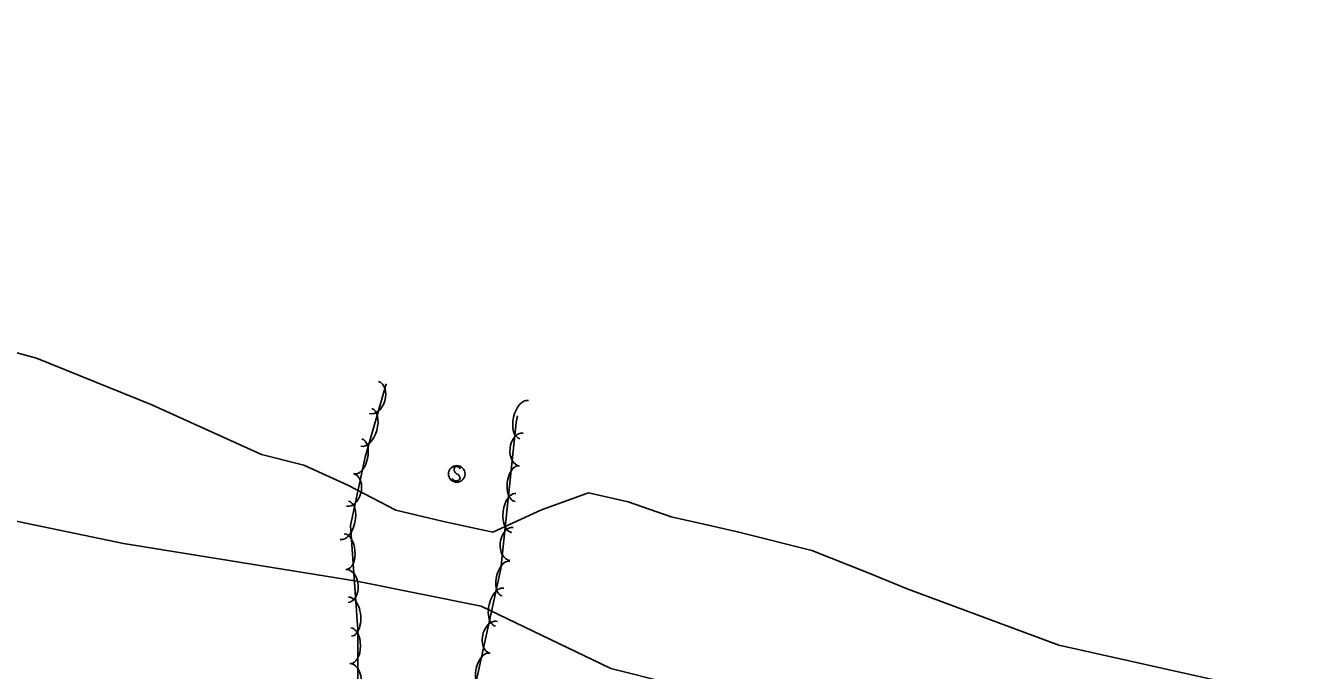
# Model space of a CAD drawing. Extents: x 1441650 to 1491889, y 345904 to 358319.
# Drawn here: x 1477081.5 to 1477468.7, y 347239.1 to 347432.2 of the extents above; entities that cross this region are included whole.
import ezdxf

# ---------------------------------------------------------------- set-up
doc = ezdxf.new("R2010")
doc.units = 0
for name, color, linetype in [('S_SIGN', 7, 'Continuous'), ('S_STREAM', 7, 'Continuous'), ('S_TREE', 7, 'Continuous')]:
    doc.layers.add(name, color=color, linetype=linetype)

msp = doc.modelspace()

# ---------------------------------------------------------------- linework, layer by layer
at = {"layer": 'S_SIGN'}
msp.add_circle((1477210.61, 347297.93), 2.49, dxfattribs=at)
for centre, radius, start, end in [((1477211.29, 347299.25), 1.5, 167.1196, 241.9813), ((1477210.68, 347299.19), 0.95, 16.5258, 156.8957), ((1477210.19, 347296.58), 1.4, 358.6529, 73.7063), ((1477210.45, 347297.1), 1.28, 204.641, 335.359)]:
    msp.add_arc(centre, radius, start, end, dxfattribs=at)
at = {"layer": 'S_STREAM'}
for points in [[(1476506.57, 347432.2), (1476556.36, 347416.32), (1476577.06, 347407.79), (1476600.07, 347401.52), (1476630.48, 347394.74), (1476700.49, 347374.55), (1476718.42, 347367.7), (1476745.16, 347360.81), (1476781.21, 347351.05), (1476865.99, 347335.16), (1476909.59, 347323.35), (1476971.97, 347305.38), (1477030.55, 347293.76), (1477110.8, 347277.04), (1477180.66, 347265.8), (1477217.94, 347258.33), (1477256.74, 347239.58), (1477326.7, 347222.03), (1477419.8, 347198.07), (1477472.59, 347185.56), (1477520.85, 347174.64), (1477576.79, 347161.33)], [(1477507.26, 347223.29), (1477456.17, 347232.12), (1477432.19, 347237.46), (1477391.01, 347246.64), (1477345.54, 347263.51), (1477333.91, 347268.33), (1477317.03, 347275.01), (1477294.73, 347280.61), (1477286.85, 347282.38), (1477274.88, 347285.07), (1477261.93, 347289.6), (1477250.08, 347292.26), (1477235.97, 347287.14), (1477221.44, 347280.45), (1477206.67, 347283.68), (1477192.36, 347287.06), (1477177.96, 347294.57), (1477164.76, 347300.54), (1477152.13, 347303.72), (1477119.26, 347318.61), (1477084.69, 347332.57), (1477030.05, 347347.5)]]:
    msp.add_lwpolyline(points, dxfattribs=at)
at = {"layer": 'S_TREE'}
for points in [[(1477189.5, 347324.92), (1477183.19, 347303), (1477178.79, 347282.52), (1477181.02, 347251.22), (1477180.94, 347233.24), (1477177.74, 347219.44), (1477166.67, 347215.57), (1477037.56, 347243.95), (1476970.81, 347258.17), (1476861.73, 347287.25), (1476725.17, 347319.16), (1476613.54, 347349.66), (1476568.05, 347353.09), (1476553.67, 347356.33), (1476538.9, 347367.38)], [(1477508.11, 347131.43), (1477373.2, 347161.76), (1477219.95, 347202.74), (1477212.65, 347219.09), (1477217.08, 347238.96), (1477223.83, 347269.47), (1477228.41, 347313.31), (1477228.86, 347315.33)]]:
    msp.add_lwpolyline(points, dxfattribs=at)
for centre, major_axis, ratio, start_param, end_param in [((1477185.84, 347320.82), (1.37, 4.76), 0.685311, 3.141593, 6.283185), ((1477230.78, 347314.2), (-1.28, -5.73), 0.550012, 3.141593, 6.283185), ((1477183.53, 347311.85), (1.62, 5.64), 0.55008, 3.141593, 6.283185), ((1477229.96, 347305.23), (-0.52, -4.93), 0.685153, 3.14146, 6.283052), ((1477181.06, 347303.18), (1.12, 5.23), 0.540699, 3.141597, 6.283189), ((1477178.64, 347293.16), (1.04, 4.85), 0.68531, 3.141599, 6.283192), ((1477228.63, 347295.01), (-0.56, -5.32), 0.540575, 3.141514, 6.283107), ((1477176.95, 347284.06), (1.23, 5.74), 0.55008, 3.141597, 6.283189), ((1477227.71, 347286.19), (-0.61, -5.84), 0.549953, 3.141511, 6.283104), ((1477227.01, 347276.95), (-0.52, -4.93), 0.685153, 3.14146, 6.283052), ((1477177.23, 347274.64), (-0.38, 5.33), 0.540677, 3.141598, 6.28319), ((1477225.36, 347266.56), (-1.14, -5.18), 0.544814, 3.140083, 6.281676), ((1477177.7, 347264.34), (-0.35, 4.94), 0.685282, 3.141601, 6.283194), ((1477223.45, 347257.97), (-1.25, -5.69), 0.554266, 3.140034, 6.281627), ((1477178.62, 347255.13), (-0.42, 5.85), 0.550057, 3.141598, 6.283191), ((1477178.88, 347246.43), (0.02, 5.35), 0.540741, 3.141511, 6.283103), ((1477221.72, 347248.94), (-1.05, -4.8), 0.690525, 3.139021, 6.280614), ((1477219.26, 347239.02), (-1.14, -5.18), 0.544814, 3.140083, 6.281676), ((1477178.57, 347236.13), (0.02, 4.95), 0.685364, 3.141454, 6.283047)]:
    msp.add_ellipse(centre, major_axis=major_axis, ratio=ratio, start_param=start_param, end_param=end_param, dxfattribs=at)

doc.saveas('drawing.dxf')
